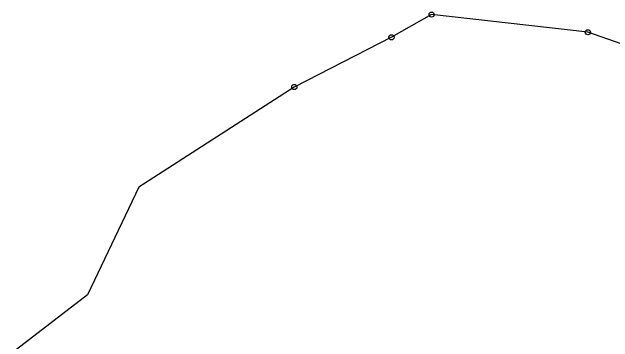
# Model space of a CAD drawing. Extents: x -794421 to -792735, y -1117671 to -1115559.
# Drawn here: x -793701.4 to -793585, y -1115881.2 to -1115817.3 of the extents above; entities that cross this region are included whole.
import ezdxf

# ---------------------------------------------------------------- set-up
doc = ezdxf.new("R2010")
doc.units = 0
doc.layers.add('Vrstva 28', color=7, linetype='Continuous')
doc.layers.add('Vrstva 3', color=7, linetype='Continuous')

msp = doc.modelspace()

# ---------------------------------------------------------------- linework, layer by layer
at = {"layer": 'Vrstva 28'}
for centre, radius in [((-793620.12, -1115817.82), 0.5), ((-793620.12, -1115817.82), 0.01), ((-793589.84, -1115821.24), 0.5), ((-793627.9, -1115822.22), 0.5), ((-793589.84, -1115821.24), 0.01), ((-793627.9, -1115822.22), 0.01), ((-793646.72, -1115831.84), 0.5), ((-793646.72, -1115831.84), 0.01)]:
    msp.add_circle(centre, radius, dxfattribs=at)
at = {"layer": 'Vrstva 3'}
for p, q in [((-793620.12, -1115817.82), (-793627.9, -1115822.22)), ((-793589.84, -1115821.24), (-793620.12, -1115817.82)), ((-793557.99, -1115832.33), (-793589.84, -1115821.24)), ((-793627.9, -1115822.22), (-793646.72, -1115831.84)), ((-793646.72, -1115831.84), (-793676.83, -1115851.22)), ((-793676.83, -1115851.22), (-793686.79, -1115872.11)), ((-793686.79, -1115872.11), (-793701.42, -1115883.35))]:
    msp.add_line(p, q, dxfattribs=at)

doc.saveas('drawing.dxf')
